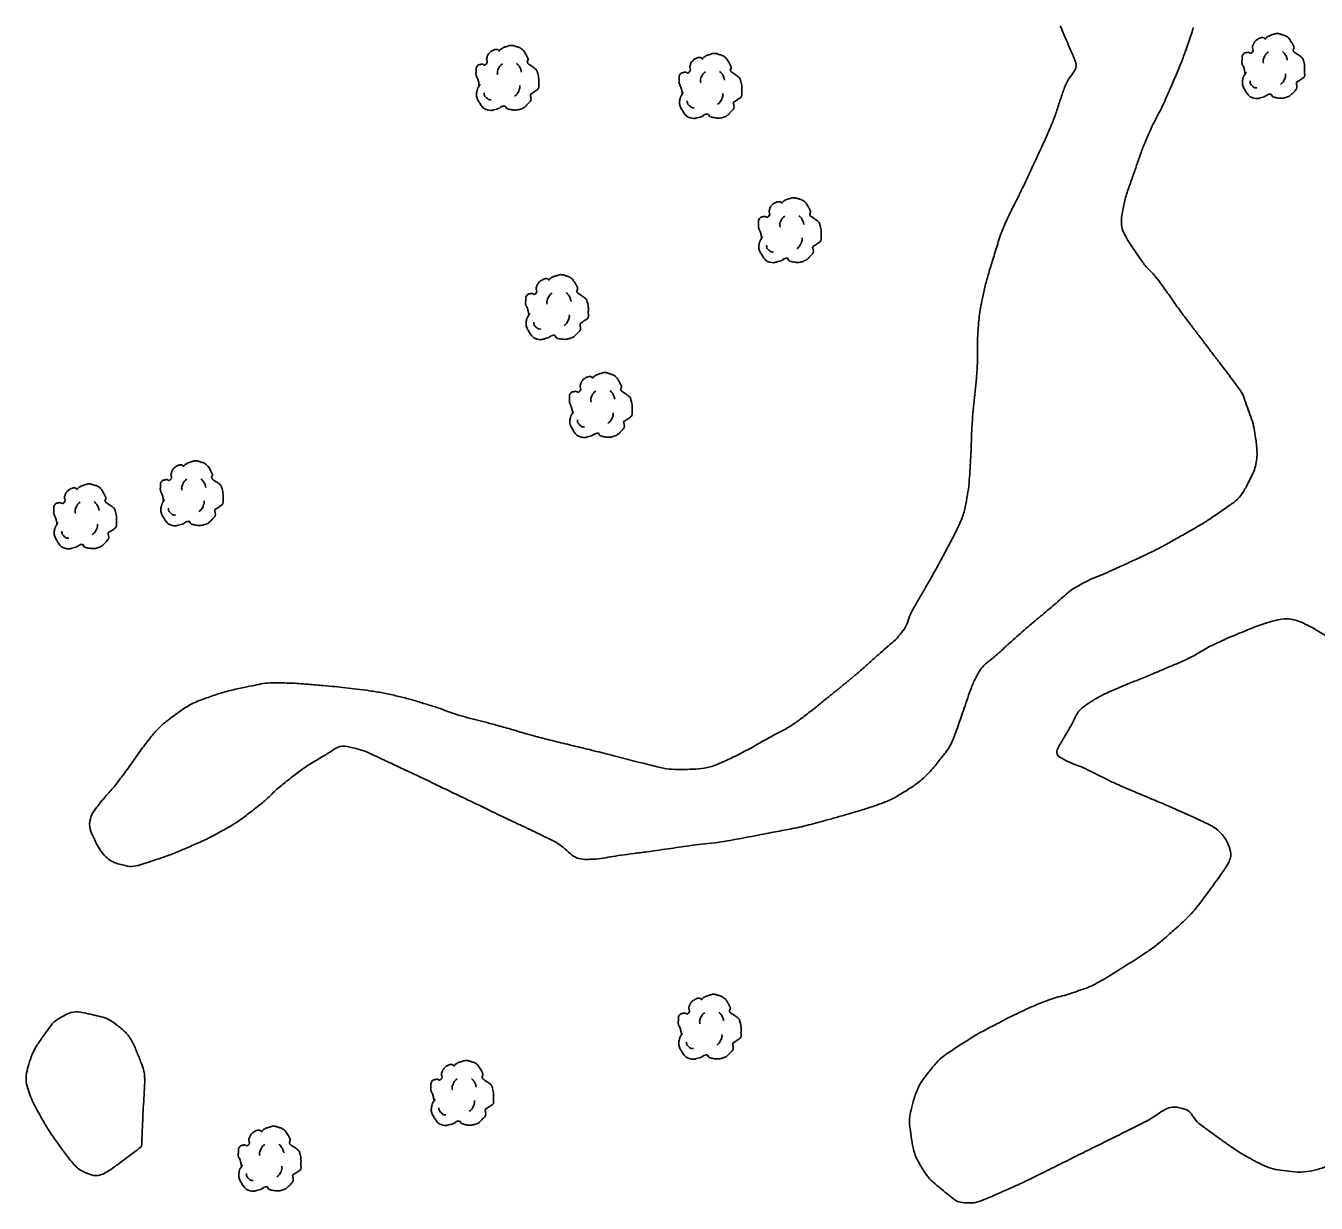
# Model space of a CAD drawing. Extents: x 2145380 to 2156929, y 139568 to 149130.
# Drawn here: x 2156701.9 to 2156837.3, y 143379.8 to 143503.3 of the extents above; entities that cross this region are included whole.
import ezdxf

# ---------------------------------------------------------------- set-up
doc = ezdxf.new("R2010")
doc.units = 0
doc.layers.add('TOPO_Tree', color=7, linetype='Continuous')
doc.layers.add('TOPO_Tree Line', color=7, linetype='Continuous')

# ---------------------------------------------------------------- blocks, each defined once
blk = doc.blocks.new('TREE')
at = {"layer": 'TOPO_Tree'}
for points in [[(-3.49, 17.6), (-3.07, 18.27), (-2.58, 18.8), (-1.9, 19.19), (-1.05, 19.68), (-0.19, 19.96), (0.74, 20.24), (1.62, 20.51), (2.51, 20.82), (3.39, 20.77), (4.1, 20.73), (4.8, 20.47), (5.51, 20.24), (6.43, 19.95), (7.32, 19.73), (8.15, 19.19), (9.36, 18.4), (10.02, 17.21), (10.8, 16.01), (11.24, 15.33), (11.58, 14.62), (11.86, 13.89), (12.17, 13.08), (11.37, 12.02), (11.86, 11.25), (12, 11.03), (12.18, 10.86), (12.39, 10.72), (12.91, 10.35), (13.45, 10.02), (13.97, 9.66), (14.7, 9.16), (15.41, 8.68), (16.09, 8.07), (16.7, 7.53), (16.93, 6.73), (17.15, 5.95), (17.59, 4.38), (17.71, 2.77), (17.68, 1.19), (17.65, -0.25), (17.83, -2.22), (16.62, -3.04), (15.47, -3.83), (14.31, -4.58), (13.16, -5.35)], [(-14.07, -0.4), (-14.17, 0.5), (-14.37, 1.38), (-14.6, 2.25), (-14.84, 3.17), (-15.47, 3.96), (-15.66, 4.9), (-15.8, 5.59), (-15.71, 6.31), (-15.66, 7.01), (-15.6, 7.91), (-15.72, 8.8), (-15.13, 9.66), (-14.62, 10.42), (-13.76, 10.49), (-13.02, 10.72), (-12.18, 10.98), (-11.06, 10), (-10.37, 10.72), (-9.4, 11.74), (-10.29, 13.28), (-9.84, 14.42), (-9.56, 15.15), (-9.32, 15.89), (-8.78, 16.54), (-8.18, 17.26), (-7.5, 17.68), (-6.67, 18.13), (-6.14, 18.41), (-5.61, 18.61), (-5.08, 18.66), (-4.55, 18.71), (-4.02, 18.54), (-3.49, 18.13)], [(-4.21, 5.09), (-4.46, 6.09), (-4.3, 7.21), (-3.84, 8.21), (-3.33, 9.34), (-2.71, 10.27), (-1.64, 10.97)], [(5.89, 11.15), (6.5, 10.68), (6.96, 10.17), (7.36, 9.5), (7.93, 8.56), (8.31, 7.6), (8.46, 6.56)], [(13.16, -5.34), (13.25, -5.81), (13.36, -6.28), (13.45, -6.75), (13.76, -8.52), (12.24, -10.03), (10.8, -11.51), (9.98, -12.34), (9.13, -12.77), (8.15, -13.1), (5.97, -13.83), (3.32, -13.56), (1.27, -13.1), (0.49, -12.92), (-0.06, -11.44), (-0.84, -11.51), (-2.04, -11.61), (-3.28, -12.78), (-4.55, -13.1), (-6.06, -13.47), (-7.77, -14.03), (-9.31, -13.62), (-11.36, -13.09), (-12.84, -11.41), (-14.07, -9.39), (-15.32, -7.35), (-15.61, -5.13), (-15.13, -3.04), (-14.87, -1.89), (-13.91, -0.75), (-13.54, 0.13)], [(-11.38, -4.46), (-11.47, -5.41), (-11.03, -6.32), (-10.09, -7.22), (-9.3, -7.97), (-8.49, -8.26), (-7.7, -8.14)], [(4.79, -6.29), (5.71, -5.66), (6.3, -4.92), (6.81, -3.91), (7.36, -2.81), (7.63, -1.7), (7.54, -0.6)]]:
    blk.add_open_spline(points, degree=3, dxfattribs=at)

msp = doc.modelspace()

# ---------------------------------------------------------------- linework, layer by layer
at = {"layer": 'TOPO_Tree Line'}
for points in [[(2156824.38, 143503.1), (2156824.38, 143503.1), (2156824.37, 143503.1), (2156824.37, 143503.09), (2156824.12, 143502.28), (2156823.84, 143501.46), (2156823.55, 143500.66), (2156823.04, 143499.26), (2156822.45, 143497.89), (2156821.86, 143496.53), (2156821.09, 143494.74), (2156820.14, 143493.04), (2156819.38, 143491.25), (2156818.9, 143490.12), (2156818.53, 143488.97), (2156818.12, 143487.8), (2156817.65, 143486.48), (2156817.19, 143485.15), (2156816.95, 143483.83), (2156816.66, 143482.22), (2156817.63, 143480.58), (2156818.65, 143479.08), (2156819.41, 143477.98), (2156820.28, 143477.21), (2156821.01, 143476.21), (2156821.9, 143474.98), (2156822.75, 143473.72), (2156823.67, 143472.51), (2156824.46, 143471.47), (2156825.25, 143470.43), (2156826.04, 143469.39), (2156827.02, 143468.11), (2156827.99, 143466.83), (2156828.96, 143465.54), (2156829.57, 143464.74), (2156829.85, 143463.77), (2156830.21, 143462.8), (2156830.58, 143461.81), (2156830.81, 143460.83), (2156830.93, 143459.84), (2156831.12, 143458.31), (2156830.86, 143456.75), (2156830.05, 143455.23), (2156829.51, 143454.21), (2156828.84, 143453.48), (2156827.96, 143452.87), (2156826.46, 143451.82), (2156824.96, 143450.85), (2156823.37, 143449.97), (2156822.13, 143449.28), (2156820.9, 143448.57), (2156819.62, 143447.96), (2156818.33, 143447.34), (2156817.03, 143446.75), (2156815.73, 143446.15), (2156814.88, 143445.76), (2156814, 143445.45), (2156813.16, 143445.03), (2156811.51, 143444.2), (2156810.17, 143442.91), (2156808.75, 143441.73), (2156807.19, 143440.43), (2156805.67, 143439.09), (2156804.16, 143437.72), (2156803.23, 143436.88), (2156802.17, 143436.13), (2156801.6, 143435), (2156801.06, 143433.94), (2156800.73, 143432.82), (2156800.33, 143431.72), (2156800.01, 143430.82), (2156799.72, 143429.91), (2156799.38, 143429.01), (2156799, 143427.98), (2156798.39, 143427.08), (2156797.68, 143426.2), (2156796.67, 143424.94), (2156795.52, 143423.9), (2156794.17, 143423.04), (2156793.31, 143422.51), (2156792.46, 143422.04), (2156791.52, 143421.71), (2156790.65, 143421.41), (2156789.77, 143421.12), (2156788.89, 143420.86), (2156787.67, 143420.51), (2156786.45, 143420.16), (2156785.23, 143419.83), (2156784.26, 143419.57), (2156783.29, 143419.31), (2156782.3, 143419.12), (2156781.43, 143418.95), (2156780.55, 143418.79), (2156779.68, 143418.62), (2156778.39, 143418.38), (2156777.1, 143418.11), (2156775.81, 143417.89), (2156774.49, 143417.65), (2156773.14, 143417.55), (2156771.81, 143417.37), (2156770.69, 143417.21), (2156769.57, 143417.04), (2156768.45, 143416.88), (2156767.07, 143416.69), (2156765.69, 143416.51), (2156764.3, 143416.32), (2156763.27, 143416.18), (2156762.23, 143415.94), (2156761.2, 143415.91), (2156759.53, 143415.85), (2156758.16, 143417.42), (2156756.64, 143418.15), (2156754.56, 143419.14), (2156752.47, 143420.12), (2156750.4, 143421.12), (2156748.8, 143421.89), (2156747.2, 143422.66), (2156745.6, 143423.43), (2156743.8, 143424.3), (2156742, 143425.15), (2156740.17, 143426), (2156738.76, 143426.66), (2156737.3, 143427.37), (2156735.86, 143427.68), (2156734.89, 143427.89), (2156733.89, 143427.16), (2156732.92, 143426.59), (2156731.56, 143425.79), (2156730.45, 143425.01), (2156729.3, 143424.09), (2156728.12, 143423.14), (2156727.07, 143422.06), (2156725.88, 143421.14), (2156724.73, 143420.25), (2156723.54, 143419.43), (2156722.26, 143418.74), (2156720.92, 143418.01), (2156719.55, 143417.41), (2156718.15, 143416.81), (2156717.04, 143416.34), (2156715.91, 143415.97), (2156714.78, 143415.59), (2156713.95, 143415.31), (2156713.03, 143415.08), (2156712.18, 143415.29), (2156710.72, 143415.64), (2156709.59, 143417), (2156708.96, 143418.38), (2156708.55, 143419.28), (2156708.74, 143420.5), (2156709.33, 143421.27), (2156710.17, 143422.37), (2156711.11, 143423.37), (2156711.94, 143424.47), (2156712.96, 143425.83), (2156713.91, 143427.25), (2156714.97, 143428.6), (2156715.72, 143429.55), (2156716.62, 143430.33), (2156717.61, 143431.06), (2156718.62, 143431.8), (2156719.68, 143432.39), (2156720.85, 143432.81), (2156722.29, 143433.33), (2156723.73, 143433.7), (2156725.23, 143434.01), (2156726.15, 143434.19), (2156727.07, 143434.4), (2156728, 143434.4), (2156729.73, 143434.4), (2156731.48, 143434.27), (2156733.21, 143434.11), (2156734.35, 143434.01), (2156735.48, 143433.9), (2156736.62, 143433.76), (2156738, 143433.58), (2156739.37, 143433.37), (2156740.73, 143433.06), (2156742.05, 143432.75), (2156743.34, 143432.36), (2156744.62, 143431.96), (2156745.66, 143431.63), (2156746.67, 143431.21), (2156747.72, 143430.91), (2156748.87, 143430.59), (2156750.04, 143430.32), (2156751.19, 143430), (2156752.8, 143429.56), (2156754.39, 143429.06), (2156756.01, 143428.64), (2156757.82, 143428.17), (2156759.65, 143427.75), (2156761.47, 143427.3), (2156763.62, 143426.77), (2156765.75, 143426.2), (2156767.9, 143425.67), (2156769.1, 143425.37), (2156770.37, 143425.3), (2156771.59, 143425.34), (2156772.79, 143425.38), (2156774, 143425.63), (2156775.13, 143426.16), (2156776.78, 143426.92), (2156778.29, 143427.74), (2156779.83, 143428.62), (2156780.91, 143429.22), (2156782.02, 143429.76), (2156783.01, 143430.49), (2156784.07, 143431.28), (2156785.1, 143432.11), (2156786.12, 143432.94), (2156787.01, 143433.65), (2156787.89, 143434.36), (2156788.76, 143435.09), (2156789.73, 143435.89), (2156790.65, 143436.74), (2156791.59, 143437.58), (2156792.35, 143438.26), (2156793.16, 143438.89), (2156793.79, 143439.7), (2156794.37, 143440.45), (2156794.57, 143441.41), (2156795.04, 143442.22), (2156795.71, 143443.42), (2156796.41, 143444.6), (2156797.08, 143445.8), (2156797.8, 143447.09), (2156798.5, 143448.39), (2156799.18, 143449.7), (2156799.8, 143450.91), (2156800.33, 143452.17), (2156800.58, 143453.5), (2156800.8, 143454.73), (2156800.9, 143455.96), (2156800.98, 143457.2), (2156801.08, 143458.91), (2156801.11, 143460.62), (2156801.23, 143462.33), (2156801.33, 143463.66), (2156801.52, 143464.98), (2156801.62, 143466.31), (2156801.76, 143468.11), (2156801.7, 143469.93), (2156801.82, 143471.74), (2156801.89, 143472.62), (2156802.01, 143473.5), (2156802.19, 143474.38), (2156802.45, 143475.73), (2156802.81, 143477.04), (2156803.21, 143478.35), (2156803.73, 143480.03), (2156804.23, 143481.71), (2156804.98, 143483.3), (2156805.41, 143484.22), (2156805.9, 143485.11), (2156806.33, 143486.03), (2156806.76, 143486.94), (2156807.19, 143487.84), (2156807.61, 143488.75), (2156808.22, 143490.06), (2156808.83, 143491.37), (2156809.39, 143492.7), (2156809.93, 143493.96), (2156810.32, 143495.28), (2156810.78, 143496.58), (2156811.17, 143497.7), (2156812.3, 143498.88), (2156811.84, 143499.97), (2156811.36, 143501.08), (2156810.89, 143502.19), (2156810.41, 143503.3)], [(2156904.98, 143391.53), (2156903.76, 143391.88), (2156902.54, 143392.23), (2156901.33, 143392.59), (2156899.75, 143393.05), (2156898.1, 143393.29), (2156896.47, 143393.51), (2156894.76, 143393.75), (2156893.06, 143393.95), (2156891.34, 143394.1), (2156889.73, 143394.24), (2156888.11, 143394.31), (2156886.5, 143394.46), (2156885.56, 143394.55), (2156884.63, 143394.65), (2156883.7, 143394.75), (2156882.54, 143394.88), (2156881.39, 143395.04), (2156880.23, 143395.2), (2156879.32, 143395.32), (2156878.41, 143395.42), (2156877.54, 143395.77), (2156876.53, 143396.17), (2156875.66, 143396.77), (2156874.76, 143397.36), (2156873.58, 143398.13), (2156872.4, 143398.91), (2156871.24, 143399.7), (2156870.52, 143400.19), (2156869.81, 143400.67), (2156869.1, 143401.18), (2156868.38, 143401.7), (2156867.7, 143402.28), (2156867.02, 143402.85), (2156866.1, 143403.62), (2156865.27, 143404.46), (2156864.36, 143405.25), (2156863.59, 143405.92), (2156862.72, 143406.44), (2156861.84, 143406.97), (2156860.73, 143407.62), (2156859.21, 143408.02), (2156858.06, 143407.55), (2156856.72, 143407.01), (2156855.55, 143405.9), (2156854.79, 143404.58), (2156854.26, 143403.65), (2156853.84, 143402.74), (2156853.51, 143401.76), (2156852.99, 143400.18), (2156852.58, 143398.57), (2156852.02, 143397.01), (2156851.58, 143395.77), (2156851.07, 143394.56), (2156850.61, 143393.33), (2156850.27, 143392.44), (2156850.13, 143391.49), (2156849.76, 143390.59), (2156849.33, 143389.54), (2156848.46, 143388.73), (2156847.53, 143388.08), (2156846.48, 143387.35), (2156845.44, 143386.72), (2156844.31, 143386.18), (2156843.2, 143385.65), (2156842.09, 143385.15), (2156840.96, 143384.67), (2156839.95, 143384.24), (2156838.92, 143383.87), (2156837.87, 143383.54), (2156836.63, 143383.15), (2156835.28, 143383.07), (2156834.02, 143383.23), (2156833, 143383.36), (2156831.98, 143383.66), (2156831.02, 143384.16), (2156830.12, 143384.64), (2156829.29, 143385.12), (2156828.46, 143385.68), (2156827.4, 143386.41), (2156826.36, 143387.17), (2156825.33, 143387.93), (2156824.57, 143388.48), (2156824, 143389.58), (2156823.19, 143389.78), (2156821.85, 143390.12), (2156820.21, 143388.83), (2156818.82, 143388.13), (2156817.06, 143387.25), (2156815.3, 143386.37), (2156813.53, 143385.5), (2156811.61, 143384.54), (2156809.69, 143383.59), (2156807.77, 143382.63), (2156806.35, 143381.93), (2156804.9, 143381.3), (2156803.44, 143380.65), (2156802.47, 143380.22), (2156801.36, 143379.82), (2156800.35, 143379.9), (2156799.56, 143379.97), (2156798.86, 143380.58), (2156798.16, 143381.14), (2156797.25, 143381.88), (2156796.53, 143382.54), (2156795.92, 143383.54), (2156795.21, 143384.71), (2156794.91, 143385.94), (2156794.73, 143387.21), (2156794.6, 143388.07), (2156794.61, 143388.96), (2156794.82, 143389.82), (2156795.18, 143391.21), (2156795.73, 143392.5), (2156796.67, 143393.66), (2156797.39, 143394.55), (2156798.14, 143395.28), (2156799.06, 143395.87), (2156800.45, 143396.78), (2156801.84, 143397.64), (2156803.3, 143398.41), (2156804.32, 143398.94), (2156805.34, 143399.47), (2156806.39, 143399.96), (2156807.3, 143400.39), (2156808.21, 143400.78), (2156809.15, 143401.13), (2156809.98, 143401.44), (2156810.86, 143401.62), (2156811.71, 143401.91), (2156812.58, 143402.21), (2156813.46, 143402.49), (2156814.27, 143402.93), (2156815.2, 143403.43), (2156816.08, 143403.99), (2156816.97, 143404.55), (2156817.83, 143405.1), (2156818.69, 143405.65), (2156819.54, 143406.22), (2156820.65, 143406.97), (2156821.63, 143407.86), (2156822.64, 143408.76), (2156824.4, 143410.35), (2156825.75, 143412.21), (2156827.16, 143414.16), (2156827.8, 143415.04), (2156828.47, 143416.28), (2156828.13, 143417.19), (2156827.73, 143418.24), (2156826.63, 143419.28), (2156825.5, 143419.8), (2156823.6, 143420.67), (2156821.7, 143421.51), (2156819.79, 143422.32), (2156818.71, 143422.78), (2156817.62, 143423.22), (2156816.55, 143423.7), (2156815.46, 143424.18), (2156814.4, 143424.75), (2156813.32, 143425.27), (2156812.41, 143425.71), (2156811.43, 143426.01), (2156810.55, 143426.51), (2156809.76, 143426.96), (2156810.65, 143428.37), (2156811.11, 143429.15), (2156811.76, 143430.26), (2156812.26, 143431.51), (2156813.35, 143432.24), (2156814.37, 143432.91), (2156815.41, 143433.41), (2156816.5, 143433.87), (2156817.85, 143434.43), (2156819.21, 143434.98), (2156820.55, 143435.54), (2156821.34, 143435.87), (2156822.13, 143436.2), (2156822.91, 143436.54), (2156824.37, 143437.17), (2156825.71, 143438.05), (2156827.15, 143438.72), (2156828.09, 143439.16), (2156829.05, 143439.54), (2156830.02, 143439.94), (2156830.82, 143440.28), (2156831.65, 143440.58), (2156832.46, 143440.81), (2156834.34, 143441.33), (2156836.38, 143440.51), (2156838.23, 143439.36), (2156839.59, 143438.5), (2156840.58, 143437.6), (2156841.55, 143436.48), (2156842.49, 143435.39), (2156843.29, 143434.21), (2156844.24, 143433.14), (2156845.07, 143432.22), (2156845.94, 143431.36), (2156846.84, 143430.48), (2156847.63, 143429.71), (2156848.5, 143429.03), (2156849.48, 143428.54), (2156850.46, 143428.05), (2156851.73, 143428.32), (2156852.76, 143428.71), (2156854.56, 143429.4), (2156856.18, 143430.24), (2156857.76, 143431.51), (2156858.6, 143432.18), (2156859.53, 143432.8), (2156859.74, 143433.79), (2156859.92, 143434.64), (2156860.03, 143435.48), (2156860.14, 143436.33), (2156860.28, 143437.44), (2156860.41, 143438.56), (2156860.57, 143439.67), (2156860.75, 143440.97), (2156860.97, 143442.27), (2156861.21, 143443.57), (2156861.42, 143444.76), (2156861.72, 143445.93), (2156862.02, 143447.11), (2156862.24, 143447.97), (2156862.54, 143448.81), (2156862.87, 143449.64), (2156863.36, 143450.9), (2156864, 143452.03), (2156864.87, 143453.11), (2156865.89, 143454.39), (2156867.1, 143455.32), (2156868.48, 143456.19), (2156869.29, 143456.7), (2156870.09, 143457.14), (2156871, 143457.39), (2156872.43, 143457.77), (2156873.85, 143458.04), (2156875.3, 143458.17), (2156877.21, 143458.33), (2156879.12, 143458.5), (2156881.03, 143458.54), (2156882.77, 143458.57), (2156884.51, 143458.58), (2156886.25, 143458.57), (2156887.55, 143458.57), (2156888.86, 143458.53), (2156890.16, 143458.49), (2156891.39, 143458.45), (2156892.61, 143458.29), (2156893.82, 143458.01), (2156896.17, 143457.46), (2156898.37, 143456.54), (2156900.5, 143455.42), (2156902.24, 143454.51), (2156903.92, 143453.56), (2156905.57, 143452.5), (2156907.24, 143451.43), (2156908.93, 143450.39), (2156910.48, 143449.16), (2156911.34, 143448.47), (2156912.19, 143447.78), (2156913.04, 143447.09), (2156913.89, 143446.4), (2156914.75, 143445.7), (2156915.6, 143445), (2156916.49, 143444.27), (2156917.29, 143443.48), (2156918, 143442.52), (2156919.19, 143440.91), (2156919.82, 143439.08), (2156920.19, 143437.18), (2156920.49, 143435.66), (2156920.72, 143434.14), (2156920.86, 143432.6), (2156921.01, 143430.83), (2156921.17, 143429.07), (2156921.14, 143427.3), (2156921.11, 143425.85), (2156920.95, 143424.41), (2156920.68, 143422.97), (2156920.42, 143421.6), (2156920.11, 143420.27), (2156919.76, 143418.93), (2156919.48, 143417.83), (2156919.21, 143416.74), (2156918.81, 143415.68), (2156918.34, 143414.43), (2156917.79, 143413.23), (2156917.22, 143412.02), (2156916.54, 143410.55), (2156915.89, 143409.07), (2156915.11, 143407.65), (2156914.3, 143406.16), (2156913.46, 143404.69), (2156912.62, 143403.22), (2156911.9, 143401.95), (2156911.18, 143400.69), (2156910.44, 143399.43), (2156909.92, 143398.53), (2156909.35, 143397.66), (2156908.77, 143396.79), (2156908.27, 143396.01), (2156907.76, 143395.24), (2156907.2, 143394.5), (2156906.46, 143393.51), (2156905.72, 143392.52), (2156904.98, 143391.53)], [(2156714.09, 143385.78), (2156714.09, 143385.78), (2156713.29, 143385.18), (2156712.5, 143384.59), (2156711.7, 143383.99), (2156710.82, 143383.33), (2156709.51, 143382.57), (2156708.57, 143382.91), (2156707.46, 143383.31), (2156706.51, 143384.49), (2156705.71, 143385.57), (2156704.82, 143386.76), (2156704.08, 143387.92), (2156703.36, 143389.19), (2156702.9, 143389.99), (2156702.51, 143390.81), (2156702.22, 143391.67), (2156701.93, 143392.53), (2156701.99, 143393.52), (2156702.26, 143394.4), (2156702.59, 143395.49), (2156703.12, 143396.45), (2156703.82, 143397.42), (2156704.43, 143398.28), (2156705.01, 143399.02), (2156705.94, 143399.5), (2156706.89, 143400), (2156708.01, 143399.82), (2156708.98, 143399.59), (2156709.82, 143399.4), (2156710.64, 143399.18), (2156711.4, 143398.6), (2156712.45, 143397.79), (2156713.1, 143396.89), (2156713.58, 143395.73), (2156714.06, 143394.57), (2156714.45, 143393.43), (2156714.4, 143392.23), (2156714.34, 143390.87), (2156714.24, 143389.51), (2156714.19, 143388.14), (2156714.16, 143387.35), (2156714.12, 143386.57), (2156714.09, 143385.78)]]:
    msp.add_open_spline(points, degree=3, dxfattribs=at)

# ---------------------------------------------------------------- block references
at = {"layer": 'TOPO_Tree', "xscale": 0.19685000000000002, "yscale": 0.19685000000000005}
for p in [(2156752.25, 143497.16), (2156832.56, 143498.4), (2156773.54, 143496.32), (2156781.86, 143481.19), (2156757.45, 143473.12), (2156762.04, 143462.85), (2156719.15, 143453.6), (2156707.97, 143451.18), (2156773.46, 143397.66), (2156747.51, 143390.72), (2156727.32, 143383.83)]:
    msp.add_blockref('TREE', p, dxfattribs=at)

doc.saveas('drawing.dxf')
